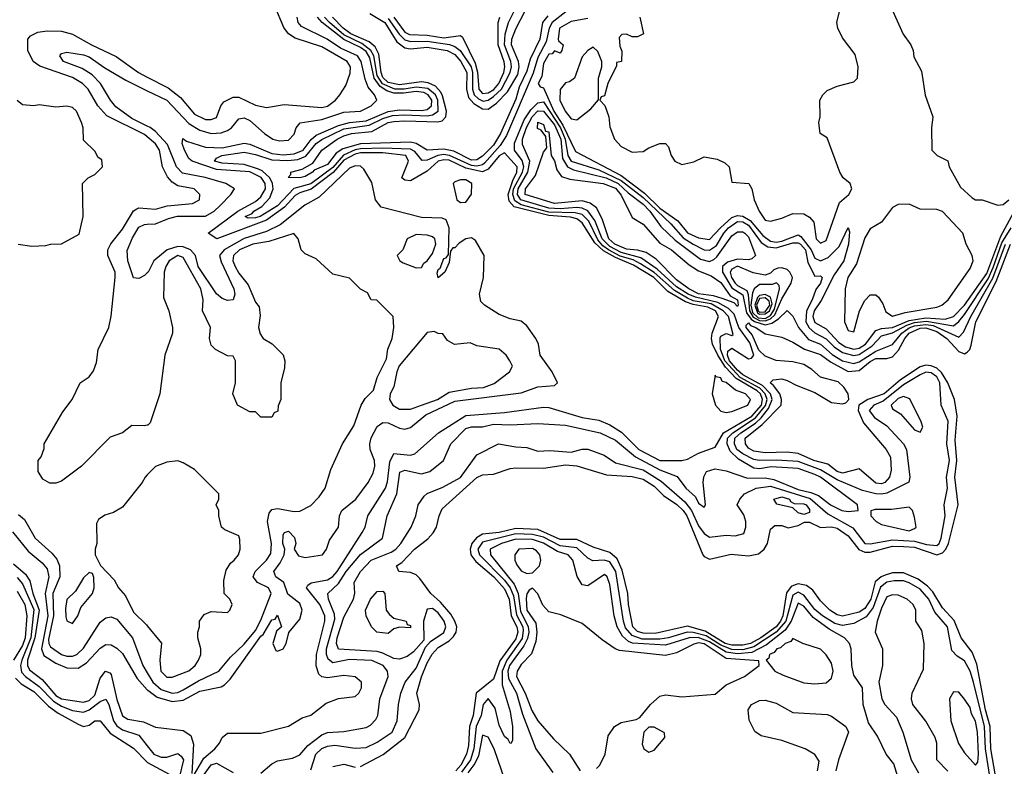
# Model space of a CAD drawing. Header units: inches. Extents: x 2380249 to 2585472, y 382747 to 546448.
# Tile 546 of 626: x 2539539 to 2543094, y 476847 to 479541. Entities that reach past the tile are written whole.
import ezdxf

# ---------------------------------------------------------------- set-up
doc = ezdxf.new("R2010")
doc.units = ezdxf.units.IN
doc.header["$MEASUREMENT"] = 0
doc.layers.add('C5437', color=7, linetype='Continuous')
doc.layers.add('C5447', color=7, linetype='Continuous')

msp = doc.modelspace()

# ---------------------------------------------------------------- linework, layer by layer
at = {"layer": 'C5437', "color": 4}
for points, elevation in [([(2540000, 479118.2), (2539990, 479126.6), (2539853.7, 479193.7), (2539821.3, 479230), (2539786, 479290), (2539765.6, 479310), (2539730, 479332.1), (2539612.5, 479372.5), (2539588, 479390), (2539568.7, 479430), (2539568.7, 479470), (2539578, 479482), (2539604.4, 479495.6), (2539639.1, 479500.9), (2539690, 479499.3), (2539730, 479488.2), (2539798, 479450), (2539887.7, 479407.7), (2539967.7, 479350), (2540000, 479333.6)], 28), ([(2540000, 479156.9), (2539944.6, 479184.6), (2539886.4, 479226.4), (2539867.1, 479250), (2539830.9, 479310.9), (2539801.5, 479341.5), (2539765, 479365), (2539697, 479390), (2539684.2, 479410), (2539690, 479419.1), (2539710, 479423.1), (2539770, 479414), (2539790, 479406.7), (2539846.3, 479366.3), (2539922.1, 479322.1), (2540000, 479284.3)], 24), ([(2539534, 478730), (2539582.8, 478722.8), (2539634, 478726), (2539651.1, 478731.1), (2539690, 478732), (2539753.6, 478766.4), (2539768, 478830), (2539766, 478950), (2539786, 478970), (2539810, 478982), (2539838, 479010), (2539835.3, 479035.3), (2539823.1, 479043.1), (2539810, 479066), (2539770, 479106), (2539768, 479150), (2539762, 479170), (2539744, 479210), (2539730, 479224), (2539710, 479229), (2539670, 479225.2), (2539610, 479233.2), (2539590, 479229.3), (2539550, 479233.2), (2539530, 479249)], 32), ([(2540000, 478077.6), (2539990, 478075.3), (2539943.6, 478076.4), (2539910.7, 478049.3), (2539866.4, 478033.6), (2539762, 477930), (2539690, 477875.3), (2539670, 477868), (2539648.4, 477868.4), (2539623.1, 477883.1), (2539606, 477910), (2539606, 477950), (2539616.4, 477963.6), (2539627.3, 477992.7), (2539628, 478010), (2539694.6, 478125.4), (2539728.7, 478170), (2539758, 478230), (2539790, 478251.3), (2539806.3, 478273.7), (2539816.2, 478303.8), (2539822.9, 478350), (2539860.7, 478430), (2539869.6, 478470.4), (2539883.5, 478610), (2539883.5, 478630), (2539857.4, 478690), (2539858, 478710), (2539868.4, 478731.6), (2539910, 478784.9), (2539949.7, 478850.3), (2539961.7, 478858.3), (2539970, 478861.6), (2540000, 478859.3)], 28), ([(2540000, 478627), (2539990, 478617), (2539970, 478606.6), (2539950, 478609.2), (2539929.7, 478670), (2539927.7, 478707.7), (2539946.8, 478753.2), (2539970, 478791.8), (2539990, 478801.5), (2540000, 478802.2)], 24), ([(2540000, 477898), (2539992, 477890), (2539982, 477870), (2539910, 477782), (2539878, 477762), (2539847.1, 477752.9), (2539823.5, 477736.5), (2539816.9, 477723.1), (2539818, 477650), (2539812, 477630), (2539812, 477610), (2539831.1, 477571.1), (2539879.8, 477519.8), (2539896, 477490), (2539921.3, 477461.3), (2539950, 477402.8), (2539997.1, 477357.1), (2540000, 477353.6)], 32), ([(2539535.2, 477755.2), (2539556.7, 477736.7), (2539595.5, 477670), (2539655.9, 477615.9), (2539673.8, 477593.8), (2539682.8, 477570), (2539683.9, 477530), (2539659, 477470), (2539661.9, 477390), (2539643.9, 477303.9), (2539644, 477290), (2539650, 477278), (2539690, 477250.3), (2539710, 477244.4), (2539730, 477244), (2539746, 477250), (2539770, 477272.4), (2539830, 477366), (2539850, 477382.4), (2539870, 477386), (2539890, 477377.1), (2539947, 477310), (2539984.4, 477210), (2540000, 477183.8)], 28), ([(2539513.1, 477693.1), (2539570, 477623.1), (2539620.7, 477580.7), (2539639, 477559), (2539644.1, 477530), (2539631.4, 477470), (2539641.4, 477390), (2539617.6, 477270), (2539626.9, 477246.9), (2539670, 477219.2), (2539710, 477201.6), (2539750, 477200.2), (2539780.7, 477219.3), (2539830, 477272.4), (2539850, 477285.5), (2539870, 477284.9), (2539890, 477273), (2539910, 477253), (2539963.8, 477163.8), (2540000, 477122.9)], 24), ([(2539517.4, 477577.4), (2539560.1, 477540.1), (2539576.3, 477516.3), (2539587.3, 477470), (2539609.6, 477410), (2539594.5, 477310), (2539568, 477230), (2539567.5, 477210), (2539575, 477195), (2539620, 477160), (2539670, 477102), (2539690, 477090.2), (2539770, 477078.2), (2539790, 477083.8), (2539810, 477102.7), (2539830, 477164.4), (2539848.6, 477190), (2539864.2, 477184.2), (2539870, 477177.3), (2539890, 477087.3), (2539910, 477028.7), (2539930, 477017), (2539986.8, 477006.8), (2540000, 477001.1)], 16), ([(2539530, 477527.2), (2539550, 477504.6), (2539590, 477412.2), (2539579.5, 477310), (2539546.5, 477230), (2539542.2, 477210), (2539546.4, 477186.4), (2539560.7, 477170), (2539610, 477135), (2539661.3, 477081.3), (2539690, 477063.2), (2539730, 477047.7), (2539770, 477042), (2539790, 477050.2), (2539830, 477080.2), (2539850, 477088.5), (2539860.7, 477070), (2539878, 477010), (2539890, 476992.7), (2539910, 476978.2), (2539970, 476958.9), (2540000, 476920.4)], 12), ([(2539530, 477478.7), (2539557.4, 477430), (2539565.6, 477390), (2539559.5, 477310), (2539550, 477282.3), (2539517.2, 477230)], 8), ([(2539524.6, 477164.6), (2539544.3, 477144.3), (2539590, 477116.2), (2539643.7, 477063.7), (2539678.1, 477038.1), (2539750, 476998), (2539770, 476990.4), (2539790, 476994.9), (2539810, 477010.4), (2539830, 477010.6), (2539865.9, 476965.9), (2539950, 476912.2), (2540000, 476861.1)], 8)]:
    msp.add_lwpolyline(points, dxfattribs=dict(at, elevation=elevation))
at = {"layer": 'C5437', "color": 4, "elevation": 32}
msp.add_lwpolyline([(2539790, 477546), (2539770, 477526), (2539741, 477479), (2539710, 477448), (2539704.1, 477415.9), (2539706.4, 477386.4), (2539710, 477372), (2539730, 477362), (2539749, 477390), (2539760.2, 477419.8), (2539802, 477470), (2539808, 477490), (2539807.3, 477527.3), (2539802, 477542)], close=True, dxfattribs=at)
at = {"layer": 'C5447', "color": 4}
for points, elevation in [([(2540000, 479333.6), (2540075.3, 479295.2), (2540119.3, 479259.3), (2540170, 479199.3), (2540210, 479180.4), (2540230, 479180.5), (2540250, 479188), (2540266, 479230), (2540275.9, 479244.1), (2540310, 479261.6), (2540330, 479261.6), (2540390, 479232.7), (2540430, 479223.8), (2540494.6, 479234.6), (2540630, 479223.7), (2540650, 479228.8), (2540679, 479250), (2540695.3, 479270), (2540716.5, 479303.5), (2540731.8, 479348.2), (2540734, 479370), (2540720.9, 479390), (2540630, 479442.3), (2540533.6, 479473.6), (2540509.7, 479489.7), (2540492.6, 479512.6), (2540460.9, 479590)], 28), ([(2540870, 479545.5), (2540908.6, 479488.6), (2540930, 479468.1), (2540950, 479461.9), (2541010, 479463.6), (2541090.6, 479450.6), (2541110, 479444.1), (2541129.3, 479430), (2541169, 479370), (2541174.3, 479350), (2541173.7, 479290), (2541180.4, 479270), (2541195.4, 479255.4), (2541212.8, 479247.2), (2541230, 479250.1), (2541250, 479263.2), (2541278.7, 479290), (2541309.9, 479350), (2541314.6, 479370), (2541312.3, 479390), (2541289.9, 479450), (2541291.6, 479488.4), (2541303.7, 479530), (2541343.5, 479610)], 12), ([(2540000, 479284.3), (2540070, 479250.2), (2540150, 479165.8), (2540190, 479141.4), (2540230, 479130.2), (2540267.2, 479132.8), (2540290, 479140.8), (2540304.2, 479150), (2540330, 479183), (2540350, 479186.7), (2540370, 479177), (2540422.6, 479130), (2540453, 479110), (2540476.6, 479103.4), (2540510, 479106.2), (2540530, 479128), (2540536.9, 479150), (2540552.1, 479167.9), (2540630, 479180.9), (2540710, 479207.1), (2540770, 479211), (2540808.4, 479230), (2540828.2, 479250), (2540819.8, 479270), (2540797.5, 479297.5), (2540786.3, 479326.3), (2540772.5, 479390), (2540758.2, 479410), (2540697.4, 479437.4), (2540649.7, 479470), (2540556.5, 479516.5), (2540545.1, 479530), (2540540.9, 479550)], 24), ([(2540170, 476818.4), (2540203.7, 476876.3), (2540243.5, 476910), (2540260.5, 476930), (2540270, 476950.5), (2540290, 476965.5), (2540410, 476966), (2540509.1, 476990.9), (2540558.6, 477021.4), (2540590, 477031.3), (2540645.6, 477074.4), (2540690, 477091), (2540750, 477098.8), (2540764, 477110), (2540772.7, 477130), (2540773.2, 477150), (2540750, 477169), (2540710, 477174.5), (2540650, 477165.2), (2540630, 477169), (2540619.3, 477179.3), (2540609.6, 477209.6), (2540610.8, 477250), (2540641.1, 477370), (2540640.4, 477390), (2540622.2, 477430), (2540574.7, 477490), (2540579.6, 477500.4), (2540591.1, 477508.9), (2540650, 477518.9), (2540670, 477531.3), (2540685.5, 477550), (2540775.1, 477690), (2540786, 477710), (2540796.3, 477750), (2540860.3, 477850), (2540867.2, 477872.8), (2540875.2, 477944.8), (2540890, 477974.9), (2540950, 477968.8), (2540965.6, 477974.4), (2541051.5, 478050), (2541150, 478112.6), (2541290, 478122.6), (2541430, 478142.7), (2541450, 478140.8), (2541570, 478104.7), (2541630, 478095), (2541670, 478079.2), (2541712, 478052), (2541774.9, 477990), (2541849.7, 477950.3), (2541930, 477950.2), (2541950, 477954.6), (2541990, 477977), (2542050, 477997.6), (2542080.3, 478050), (2542182.1, 478110), (2542216.6, 478150), (2542220.9, 478170), (2542213.7, 478190), (2542201.1, 478201.1), (2542125.9, 478245.9), (2542087, 478287), (2542059.3, 478330), (2542040.2, 478370), (2542036.9, 478390), (2542039.6, 478410), (2542061.5, 478470), (2542051.2, 478490), (2542023.7, 478503.7), (2541970, 478513), (2541942.7, 478522.7), (2541879.6, 478559.6), (2541829, 478610), (2541755.2, 478655.2), (2541690, 478681.9), (2541646.4, 478706.4), (2541615.1, 478735.1), (2541570, 478807.6), (2541550, 478822), (2541527.9, 478827.9), (2541450, 478833.6), (2541324.8, 478864.8), (2541306, 478886), (2541302.3, 478910), (2541319.1, 478960.9), (2541334.5, 478990), (2541334.7, 479010), (2541290, 479059.7), (2541270, 479048.9), (2541230, 479001.4), (2541210, 478992.2), (2541150, 479004.4), (2541090, 479034.2), (2541070, 479035.4), (2541050, 479029.9), (2541010, 478994.4), (2540950, 478959.6), (2540930, 478962), (2540919.3, 478970), (2540943.1, 479030), (2540933.3, 479050), (2540850, 479059.7), (2540770, 479059.9), (2540750, 479055.7), (2540710, 479033.5), (2540671, 478989), (2540591.3, 478928.7), (2540550, 478916.2), (2540533.4, 478906.6), (2540495.6, 478864.4), (2540430, 478816.6), (2540250.7, 478750), (2540219.3, 478770), (2540326.4, 478850), (2540390, 478885.1), (2540410, 478901), (2540427.1, 478930), (2540426, 478950), (2540410.7, 478970.7), (2540370, 478991.4), (2540250, 479000.1), (2540161.7, 479030), (2540150, 479039.8), (2540134.6, 479070), (2540126.2, 479093.8), (2540128.4, 479111.5), (2540141.8, 479101.8), (2540210, 479080.9), (2540270, 479078.6), (2540350, 479094.8), (2540370, 479091.7), (2540450, 479058.2), (2540490, 479053.1), (2540530, 479056.1), (2540563.1, 479070), (2540591.7, 479108.3), (2540610, 479123.5), (2540690, 479159.4), (2540730, 479169.6), (2540790, 479175.4), (2540870, 479209.2), (2540910, 479215.1), (2540990, 479213.3), (2541010, 479217.1), (2541026, 479230), (2541026.9, 479250), (2541014.3, 479270), (2540997.7, 479277.7), (2540970, 479281.2), (2540924.9, 479275.1), (2540890, 479276), (2540864.2, 479284.2), (2540840, 479300), (2540819.2, 479330), (2540803.4, 479403.4), (2540790, 479425.9), (2540770, 479440.1), (2540709.2, 479469.1), (2540631.2, 479530), (2540613.9, 479550)], 16), ([(2541511.1, 479568.9), (2541462, 479530), (2541450.2, 479510), (2541439.6, 479460.3), (2541410, 479404), (2541392.4, 479347.6), (2541297.1, 479122.9), (2541273.8, 479086.2), (2541217.6, 479022.4), (2541210, 479016.3), (2541190, 479011.9), (2541170, 479014.3), (2541091, 479051), (2541070, 479053.6), (2541049.2, 479050.8), (2541010, 479033.6), (2540992.5, 479032.5), (2540965.4, 479065.4), (2540950, 479073.9), (2540850, 479077.5), (2540770, 479074.8), (2540750, 479070.4), (2540708.7, 479051.3), (2540670, 479007), (2540590, 478948.8), (2540529.1, 478930.9), (2540470, 478868.5), (2540407.3, 478830), (2540390, 478825.7), (2540364.2, 478824.2), (2540353.2, 478830), (2540378.7, 478841.3), (2540384.2, 478850), (2540414, 478866), (2540441.9, 478898.1), (2540454, 478930), (2540452.4, 478950), (2540442.3, 478970), (2540415.2, 478995.2), (2540401.5, 479001.5), (2540350, 479017.5), (2540270, 479023.1), (2540242, 479030), (2540250, 479040.7), (2540268.7, 479050), (2540350, 479062.2), (2540390, 479054.6), (2540450, 479034.5), (2540507.7, 479032.3), (2540543.8, 479036.2), (2540572.2, 479047.8), (2540610, 479093.5), (2540630, 479108.6), (2540710, 479146.8), (2540800.3, 479159.7), (2540850, 479183.8), (2540885.5, 479194.5), (2540930, 479197.5), (2541010, 479193.3), (2541030, 479196.8), (2541049.9, 479210.1), (2541048.4, 479250), (2541040.2, 479270), (2541012.7, 479292.7), (2540970, 479297.5), (2540926.8, 479290), (2540893.2, 479290), (2540848.8, 479308.9), (2540830, 479339.3), (2540818, 479410), (2540806.8, 479430), (2540774.1, 479454.1), (2540710, 479485.7), (2540657.6, 479530), (2540640.2, 479550)], 12), ([(2541445.8, 479554.2), (2541426.9, 479530), (2541417.3, 479470), (2541382.2, 479397.8), (2541370, 479354.5), (2541342.3, 479297.7), (2541330, 479254), (2541274.8, 479130), (2541250, 479088.2), (2541210, 479047.9), (2541190, 479035.1), (2541170, 479033.3), (2541106.1, 479066.1), (2541070, 479073.3), (2541010, 479069.8), (2540970, 479093.5), (2540950, 479098.4), (2540770, 479092.8), (2540705.5, 479074.5), (2540681.4, 479058.6), (2540650, 479018), (2540601.8, 478998.2), (2540596.4, 478990), (2540570, 478975.1), (2540550, 478969.8), (2540509, 478971), (2540518, 478982), (2540518, 478990), (2540559.3, 479000.7), (2540597.2, 479022.7), (2540630, 479070.2), (2540685.4, 479110), (2540710, 479121.1), (2540737.2, 479130), (2540810, 479137.6), (2540870, 479169.2), (2540890, 479173.6), (2540930, 479176.2), (2541048.5, 479171.5), (2541064.2, 479175.8), (2541077.8, 479190), (2541080.6, 479210), (2541065.7, 479265.7), (2541059.6, 479279.6), (2541040.8, 479300.8), (2541013.3, 479313.3), (2540990, 479316.7), (2540910, 479305.2), (2540870, 479313.6), (2540850, 479332.4), (2540843.9, 479350), (2540836.1, 479416.1), (2540822.8, 479442.8), (2540800.8, 479460.8), (2540735.1, 479490), (2540707.5, 479510), (2540669.1, 479550)], 8), ([(2540803.3, 479563.3), (2540857.1, 479530), (2540901, 479461), (2540930, 479438.9), (2540950, 479435.9), (2541010, 479442), (2541082, 479430), (2541110, 479415.5), (2541132.3, 479390), (2541153.9, 479350), (2541151.8, 479290), (2541159.7, 479259.7), (2541178.5, 479238.5), (2541210, 479218.5), (2541230, 479217.2), (2541260.6, 479239.4), (2541300, 479280), (2541337.6, 479342.4), (2541342.5, 479370), (2541339.4, 479390), (2541315, 479450), (2541316.2, 479470), (2541330, 479508.2), (2541365, 479575.1)], 8), ([(2540889.5, 479550), (2540930, 479495), (2540946.6, 479486.6), (2541010, 479485.1), (2541070, 479475.5), (2541130, 479484), (2541137.6, 479477.6), (2541184.1, 479384.1), (2541191.5, 479351.5), (2541196.3, 479290), (2541210, 479274.5), (2541230, 479277), (2541250.9, 479289.1), (2541269.1, 479310), (2541287.4, 479350), (2541291.1, 479370), (2541288, 479388), (2541266.9, 479450), (2541266, 479530), (2541272.1, 479550)], 16), ([(2541590, 479545.4), (2541530, 479533.6), (2541487.8, 479510), (2541483, 479470), (2541483.8, 479463.8), (2541501, 479450), (2541496.4, 479430), (2541490, 479419.3), (2541470, 479428), (2541462, 479418), (2541450, 479416.2), (2541430, 479382.7), (2541424.7, 479335.3), (2541411, 479310), (2541418, 479298), (2541430, 479294.8), (2541467.8, 479210), (2541500.4, 479160.4), (2541545.4, 479065.4), (2541710, 478978.6), (2541794.7, 478914.7), (2541850, 478860.9), (2541915.3, 478815.3), (2541950, 478771.3), (2541990, 478753.4), (2542030, 478747.1), (2542068.8, 478790), (2542110, 478826.8), (2542130, 478834.1), (2542150, 478831.7), (2542176, 478816), (2542221.6, 478761.6), (2542250, 478740.9), (2542270, 478738), (2542290, 478741.6), (2542350, 478763.8), (2542358.8, 478758.8), (2542396.6, 478710), (2542410, 478680.3), (2542430, 478670.2), (2542457.3, 478682.7), (2542498, 478722), (2542530.3, 478790.3), (2542534.7, 478774.7), (2542531.6, 478730), (2542514.1, 478670), (2542480, 478620), (2542432.4, 478527.6), (2542406.8, 478490), (2542402.3, 478470), (2542410, 478448.1), (2542450, 478425.2), (2542495.7, 478375.7), (2542520.2, 478360.2), (2542550, 478352.1), (2542570, 478355.7), (2542592.9, 478370), (2542630, 478418.6), (2542650, 478426.7), (2542690, 478429.6), (2542750, 478455.6), (2542810, 478465.3), (2542879.8, 478460.2), (2542910, 478469.4), (2542950, 478511), (2543030, 478624.4), (2543081.1, 478758.9), (2543158.3, 478901.7)], 16), ([(2541778, 479550), (2541790.8, 479489.2), (2541770, 479479), (2541750, 479479), (2541730, 479488), (2541712.7, 479487.3), (2541703.6, 479476.4), (2541705.4, 479445.4), (2541712.7, 479427.3), (2541712, 479390), (2541694, 479386), (2541694, 479374), (2541662, 479310), (2541650, 479266), (2541638, 479262), (2541634, 479250), (2541651.1, 479231.1), (2541666, 479190), (2541670, 479154), (2541686.8, 479110), (2541710, 479082.8), (2541750, 479062), (2541790, 479064.7), (2541810, 479078), (2541850, 479094), (2541870, 479094), (2541882, 479082), (2541891.1, 479051.1), (2541904.7, 479030), (2541930, 479018), (2541972.5, 479027.5), (2542010, 479046), (2542057.3, 479037.3), (2542084.5, 479024.5), (2542101, 479010), (2542110, 478954), (2542172, 478950), (2542182, 478930), (2542190.8, 478890), (2542208.8, 478850), (2542230, 478817.1), (2542250, 478813.4), (2542290, 478824), (2542330, 478841.7), (2542370, 478839.7), (2542390, 478828.4), (2542405.7, 478810), (2542414.9, 478750), (2542430, 478734), (2542450, 478743.6), (2542498.6, 478881.4), (2542532.2, 478910), (2542543.5, 478930), (2542536.9, 478950), (2542512.3, 478970), (2542499.5, 478990), (2542454, 479114), (2542429, 479130), (2542424, 479170), (2542428.7, 479190), (2542428, 479250), (2542438, 479270), (2542454.6, 479285.4), (2542490, 479301), (2542550, 479316), (2542564, 479330), (2542566.6, 479370), (2542555.3, 479415.3), (2542510, 479475.3), (2542493.2, 479510), (2542488.7, 479530), (2542499, 479570)], 24), ([(2542690, 479574), (2542728.1, 479488.1), (2542756, 479450), (2542764.7, 479430), (2542767.1, 479407.1), (2542794.4, 479354.4), (2542807.9, 479267.9), (2542836, 479190), (2542831, 479150), (2542832, 479070), (2542851.1, 479051.1), (2542890, 479031.3), (2542894.8, 479010), (2542936, 478936), (2542978, 478898), (2542990, 478891), (2543014, 478890), (2543070, 478871), (2543090, 478874), (2543110, 478890.5)], 24), ([(2540410, 476822), (2540450, 476855.5), (2540470, 476866), (2540524.4, 476875.6), (2540550, 476888), (2540578.9, 476921.1), (2540630, 476960.2), (2540650, 476968), (2540710, 476971.7), (2540790, 476986), (2540805.4, 476994.6), (2540825.1, 477014.9), (2540831.6, 477030), (2540839.7, 477090), (2540869.7, 477170), (2540866.6, 477190), (2540851.5, 477210), (2540810, 477228.8), (2540730, 477232.3), (2540670, 477220.3), (2540652.5, 477232.5), (2540646.6, 477250), (2540647.1, 477270), (2540677.3, 477377.3), (2540675.8, 477395.8), (2540654, 477450), (2540651.6, 477470), (2540690, 477506), (2540718, 477550), (2540770, 477610.3), (2540849.5, 477670), (2540865.6, 477750), (2540901.1, 477830), (2540911.7, 477908.3), (2540930, 477914.9), (2540990, 477902), (2541019.3, 477910), (2541069.2, 477950), (2541095.1, 478010), (2541150, 478065.5), (2541170, 478071.8), (2541210, 478071.8), (2541250, 478080.8), (2541310, 478078.9), (2541410, 478083.7), (2541510, 478077.4), (2541634.8, 478050), (2541690, 478023.1), (2541762.6, 477962.6), (2541850, 477916.3), (2541912.6, 477892.6), (2541944.4, 477850), (2541978.3, 477818.3), (2541990, 477796), (2542010, 477781), (2542014.5, 477790), (2542007, 477870), (2542009.5, 477890.5), (2542019, 477910), (2542050, 477919.3), (2542090, 477912.7), (2542166, 477886), (2542230, 477887.1), (2542261.9, 477881.9), (2542350, 477844.8), (2542395, 477835), (2542423.4, 477823.4), (2542466.4, 477790), (2542507.7, 477770), (2542530, 477766), (2542566, 477770), (2542564, 477790), (2542429.7, 477890), (2542410, 477899.5), (2542350, 477920.9), (2542252.5, 477927.5), (2542210, 477919.8), (2542190, 477922), (2542134.7, 477954.7), (2542103.6, 477983.6), (2542093.7, 478010), (2542094.9, 478030), (2542114, 478050), (2542196, 478104), (2542231.6, 478148.4), (2542237.4, 478170), (2542230.9, 478190), (2542210.7, 478210.7), (2542139.7, 478250), (2542084.8, 478310), (2542068.6, 478351.4), (2542067.6, 478392.4), (2542070, 478399.1), (2542090, 478408), (2542110, 478400.7), (2542115.3, 478404.7), (2542097.5, 478470), (2542079.1, 478490), (2542035, 478515), (2541970, 478526.5), (2541950, 478535.7), (2541903.3, 478563.3), (2541830, 478628.5), (2541779.9, 478659.9), (2541753.8, 478673.8), (2541707.4, 478687.4), (2541664.9, 478710), (2541644.7, 478724.7), (2541626.3, 478746.3), (2541593.9, 478813.9), (2541570, 478838.1), (2541544.1, 478844.1), (2541450, 478845.9), (2541350, 478872.8), (2541327, 478887), (2541319.2, 478910), (2541322.3, 478930), (2541354.6, 478990), (2541359.1, 479010), (2541353, 479033), (2541325.4, 479070), (2541325.2, 479094.8), (2541360.3, 479179.7), (2541384.3, 479215.7), (2541410, 479241), (2541430, 479244.5), (2541492.1, 479150), (2541508.1, 479110), (2541518.3, 479050), (2541530, 479030.2), (2541630, 478998.5), (2541710, 478960.1), (2541790, 478898.7), (2541890, 478803.8), (2541933.9, 478753.9), (2541970, 478730.1), (2542010, 478710.2), (2542030, 478708.4), (2542054.6, 478725.4), (2542081.2, 478770), (2542098.6, 478790), (2542130, 478811.8), (2542150, 478811.1), (2542170, 478799.5), (2542216.4, 478736.4), (2542240.5, 478720.5), (2542270, 478717.3), (2542330, 478735.9), (2542350, 478735), (2542357.5, 478730), (2542375.9, 478710), (2542384.9, 478664.9), (2542410, 478615.5), (2542430, 478616.3), (2542436.3, 478610), (2542430, 478589.4), (2542412.7, 478567.3), (2542400.2, 478530), (2542379.4, 478490), (2542377.7, 478450), (2542389.1, 478429.1), (2542410, 478410.2), (2542450, 478389.3), (2542479.8, 478359.8), (2542510, 478339.8), (2542550, 478329.4), (2542570, 478332.5), (2542616.8, 478363.2), (2542650, 478399.7), (2542690, 478410.1), (2542741.5, 478438.5), (2542770, 478448.5), (2542813.1, 478453.1), (2542910, 478436.5), (2542928.9, 478451.1), (2542950, 478476.5), (2543034.8, 478605.2), (2543054, 478646), (2543085.1, 478734.9), (2543118, 478790)], 12), ([(2540590, 476833.4), (2540608.4, 476890), (2540630, 476910.3), (2540650, 476919.5), (2540677.1, 476922.9), (2540750, 476912.2), (2540790, 476914.9), (2540830, 476933.1), (2540884.2, 476970), (2540902.4, 477010), (2540907.3, 477070), (2540915.6, 477110), (2540931.2, 477150), (2540970, 477201.1), (2541004.2, 477275.8), (2541022.7, 477297.3), (2541070.5, 477329.5), (2541078.2, 477350), (2541071.8, 477370), (2541050, 477399.8), (2541030, 477416.4), (2541010, 477414), (2540997.1, 477370), (2540998.5, 477301.5), (2540960.8, 477259.2), (2540937.5, 477242.5), (2540910, 477233.5), (2540890, 477235.1), (2540850, 477255.3), (2540830, 477260.3), (2540690, 477269.7), (2540682.4, 477290), (2540685, 477310), (2540710, 477384.9), (2540744, 477450), (2540749.1, 477470.9), (2540747, 477510), (2540769.7, 477550), (2540807.8, 477590), (2540880.4, 477619.6), (2540897.6, 477630), (2540915.1, 477650), (2540952.7, 477710), (2540969.2, 477750), (2540977.2, 477790), (2540999.1, 477820.9), (2541009.7, 477830.3), (2541066.7, 477853.3), (2541130, 477888.9), (2541189.7, 477970.3), (2541268, 478010), (2541330, 477998.8), (2541370, 477997.3), (2541410, 477983.8), (2541453.4, 477986.6), (2541530, 477979.6), (2541570, 477990.3), (2541590.3, 477990.3), (2541649, 477969), (2541690, 477941.6), (2541790, 477916.8), (2541855.5, 477875.5), (2541940.6, 477800.6), (2541963.9, 477770), (2541990, 477714.6), (2542010, 477687), (2542030, 477673.4), (2542090, 477680.3), (2542121.6, 477678.4), (2542153.4, 477686.6), (2542160.9, 477710), (2542160.9, 477730), (2542153.4, 477753.4), (2542128.7, 477790), (2542139, 477810), (2542156, 477830), (2542198, 477850), (2542250, 477857.6), (2542392.3, 477812.3), (2542457, 477757), (2542547.4, 477707.4), (2542590, 477650.4), (2542610, 477649.4), (2542690, 477663.8), (2542770, 477659.3), (2542813, 477647), (2542850, 477642.8), (2542858, 477650), (2542865.3, 477670), (2542880.4, 477750), (2542876.9, 477790), (2542888.3, 477850), (2542885.3, 477890), (2542896.1, 477950), (2542886.4, 478010), (2542891.4, 478091.4), (2542866, 478150), (2542861.1, 478230), (2542850, 478252.3), (2542830, 478265.8), (2542810, 478268.2), (2542790, 478259.5), (2542730, 478222.7), (2542655.9, 478164.1), (2542623.1, 478150), (2542605.2, 478130), (2542624.6, 478104.6), (2542670, 478075.3), (2542730.2, 478010.2), (2542740.3, 477990), (2542753, 477890), (2542748.4, 477871.6), (2542670, 477832.4), (2542650, 477828.1), (2542630, 477829.8), (2542582.3, 477842.3), (2542490, 477880.2), (2542430, 477916.7), (2542350, 477945.8), (2542271.6, 477951.6), (2542210, 477950.5), (2542190, 477953.9), (2542150, 477974.5), (2542128.5, 477990), (2542119.9, 478010), (2542120.9, 478030), (2542142.4, 478050), (2542195.9, 478084.1), (2542215.9, 478104.1), (2542242.6, 478137.4), (2542256.1, 478170), (2542249.9, 478190), (2542221, 478221), (2542150, 478259.1), (2542130, 478275.9), (2542102.1, 478310), (2542093.8, 478330), (2542095.8, 478344.2), (2542110, 478355.8), (2542170, 478317.2), (2542180.7, 478319.3), (2542189.7, 478330), (2542174.9, 478374.9), (2542135.4, 478430), (2542118.4, 478478.4), (2542097.9, 478497.9), (2542059.8, 478519.8), (2541978.8, 478538.8), (2541952.2, 478550), (2541910, 478577.2), (2541840.5, 478640.5), (2541781, 478681), (2541710, 478700.5), (2541670, 478722.1), (2541641.7, 478750), (2541615.8, 478815.8), (2541590, 478851.2), (2541570, 478860.7), (2541550, 478862.5), (2541490, 478857.6), (2541450, 478859.9), (2541348.6, 478890), (2541336.1, 478910), (2541339, 478930), (2541374, 478990), (2541381.1, 479030), (2541354.2, 479090), (2541354.8, 479110), (2541368.8, 479151.2), (2541388.8, 479190), (2541410, 479211.5), (2541430, 479210.2), (2541470, 479160.9), (2541492.4, 479110), (2541499.2, 479039.2), (2541516.5, 479010), (2541538.6, 478998.6), (2541656, 478970), (2541699.2, 478950), (2541735.3, 478915.3), (2541790, 478875.5), (2541814.6, 478850), (2541854.2, 478794.2), (2541905.3, 478745.3), (2541996.7, 478676.7), (2542030, 478668), (2542044.7, 478675.3), (2542055.7, 478684.3), (2542110, 478761.1), (2542130, 478774.9), (2542150, 478775.3), (2542157.1, 478770), (2542170, 478757.1), (2542195.5, 478690), (2542182, 478678), (2542170, 478674.3), (2542130, 478677), (2542094.2, 478665.8), (2542076.1, 478650), (2542076.8, 478630), (2542110, 478572.5), (2542150, 478547.2), (2542163.2, 478483.2), (2542179.9, 478459.9), (2542191.8, 478451.8), (2542230, 478439.3), (2542254.1, 478445.9), (2542278.6, 478461.4), (2542310, 478491.3), (2542330, 478471), (2542350.2, 478430), (2542386.4, 478386.4), (2542430, 478369.3), (2542472.1, 478332.1), (2542510, 478310.2), (2542550, 478300.2), (2542570, 478305.7), (2542630, 478345), (2542690, 478368.2), (2542724.1, 478410), (2542750, 478429.1), (2542770, 478436.4), (2542810, 478441.3), (2542837.3, 478437.3), (2542930, 478394.9), (2542946.6, 478413.4), (2542972.5, 478470), (2543051.7, 478608.3), (2543097.6, 478730)], 8), ([(2540000, 478802.2), (2540030, 478804.5), (2540076.2, 478823.8), (2540108.4, 478831.6), (2540210, 478832.1), (2540241, 478850), (2540263.1, 478870), (2540302, 478910), (2540315.1, 478930), (2540284, 478950), (2540209.4, 478970.6), (2540126.6, 478986.6), (2540104.8, 479010), (2540072.4, 479090), (2540030, 479136.8), (2540010, 479151.9), (2540000, 479156.9)], 24), ([(2540000, 478859.3), (2540030, 478857.1), (2540071.1, 478868.9), (2540162.9, 478877.1), (2540189, 478890), (2540189.2, 478910), (2540168.7, 478930), (2540110, 478941.6), (2540090, 478954), (2540073.3, 478973.3), (2540054.7, 479010), (2540044.2, 479070), (2540030, 479092.8), (2540000, 479118.2)], 28), ([(2540000, 477122.9), (2540001.4, 477121.4), (2540035.6, 477095.6), (2540090, 477079.8), (2540130, 477085.4), (2540190, 477117.6), (2540266.7, 477133.3), (2540279.2, 477140.8), (2540299.2, 477160.8), (2540410, 477316), (2540418.3, 477321.7), (2540450, 477374.8), (2540462, 477378), (2540470, 477392), (2540484.7, 477350), (2540465.8, 477334.2), (2540452.7, 477290), (2540464.4, 477264.4), (2540470, 477261.6), (2540490, 477270.6), (2540501.3, 477290), (2540511.1, 477328.9), (2540550, 477378), (2540558.8, 477410), (2540550, 477433.5), (2540507.8, 477467.8), (2540493, 477510), (2540463.7, 477530), (2540457, 477550), (2540479.8, 477580.2), (2540494, 477610), (2540497, 477630), (2540489.8, 477650), (2540490, 477682), (2540495.3, 477690), (2540510, 477694.9), (2540531.7, 477671.7), (2540536.4, 477650), (2540530.5, 477630), (2540546.1, 477606.1), (2540570, 477600.3), (2540632, 477610), (2540646.6, 477630), (2540657.6, 477662.4), (2540689.6, 477710), (2540693.7, 477750), (2540702.4, 477770), (2540752.5, 477810), (2540796.8, 477870), (2540815.5, 477904.5), (2540821, 477930), (2540819.9, 477950), (2540805, 477990), (2540803.1, 478010), (2540808.3, 478031.7), (2540830, 478072.2), (2540850, 478087.2), (2540870, 478086.3), (2540910, 478066.9), (2540930, 478063.2), (2540950, 478069.1), (2541005.2, 478114.8), (2541110, 478164.6), (2541350, 478194.2), (2541410, 478215.6), (2541470, 478220.7), (2541481.2, 478230), (2541462, 478270), (2541418, 478330), (2541411.8, 478370), (2541402.9, 478390), (2541370, 478436), (2541350, 478452.3), (2541310, 478460.7), (2541270, 478477), (2541217.2, 478510), (2541204.2, 478524.2), (2541199.5, 478550), (2541213.6, 478610), (2541216.2, 478690), (2541184.2, 478744.2), (2541170, 478753.6), (2541150, 478749.7), (2541125.8, 478734.2), (2541110, 478717.6), (2541103.1, 478716.9), (2541094.4, 478705.6), (2541090, 478664), (2541074.4, 478630), (2541050, 478608.7), (2541045.8, 478625.8), (2541050, 478638.8), (2541056.6, 478643.4), (2541070, 478679.1), (2541078.9, 478681.1), (2541086.8, 478693.2), (2541089.7, 478789.7), (2541078.3, 478818.3), (2541064.5, 478824.5), (2540990, 478826.9), (2540844.4, 478864.4), (2540823.5, 478890), (2540810, 478952.7), (2540781.3, 479001.3), (2540770, 479012.3), (2540750, 479013.3), (2540730, 479004.5), (2540619.8, 478900.2), (2540568.6, 478871.4), (2540479.2, 478800.8), (2540430, 478776.6), (2540350, 478750.9), (2540276.9, 478710), (2540260.3, 478690), (2540266.8, 478666.8), (2540312.9, 478570), (2540315.8, 478550), (2540310, 478529.4), (2540290, 478527.6), (2540270, 478534.7), (2540250, 478551.3), (2540184.1, 478650), (2540174, 478690), (2540155.6, 478710), (2540130, 478720.5), (2540110, 478722.6), (2540071.7, 478710), (2540023.8, 478670), (2540003, 478630), (2540000, 478627)], 24), ([(2540000, 477183.8), (2540020.2, 477150), (2540050, 477123.5), (2540090, 477110.2), (2540110, 477113.2), (2540130, 477122.6), (2540184.5, 477155.5), (2540257.6, 477190), (2540300, 477240), (2540350, 477287.7), (2540390, 477336.9), (2540410, 477374.4), (2540447.2, 477470), (2540438, 477490), (2540398, 477510), (2540382.4, 477530), (2540389.6, 477550), (2540429.7, 477590), (2540446.1, 477613.9), (2540448.5, 477650), (2540434.3, 477730), (2540439.6, 477760.4), (2540450, 477773.4), (2540470, 477777.1), (2540530, 477765.5), (2540550, 477767.7), (2540590, 477788), (2540620.7, 477819.3), (2540641.6, 477850), (2540662.3, 477917.7), (2540704.5, 478010), (2540745.3, 478074.7), (2540772, 478150), (2540786.5, 478173.5), (2540816.6, 478203.4), (2540829.6, 478250), (2540863.1, 478316.9), (2540868.4, 478351.5), (2540883.6, 478390), (2540889.4, 478429.4), (2540888, 478470), (2540828, 478528), (2540808, 478530), (2540794.6, 478554.6), (2540770, 478568), (2540730, 478608), (2540670, 478622), (2540610, 478678), (2540570, 478695.3), (2540555.3, 478710), (2540544, 478750), (2540528.9, 478768.9), (2540439.2, 478740.8), (2540381, 478730), (2540333.4, 478710), (2540310.6, 478690), (2540309.1, 478670), (2540317, 478650), (2540330, 478626), (2540363.8, 478583.8), (2540390, 478521), (2540404, 478504), (2540407.1, 478472.9), (2540401, 478430), (2540407.1, 478407.1), (2540418, 478390), (2540450.6, 478370.6), (2540490, 478331.3), (2540496, 478310), (2540495.3, 478284.7), (2540482, 478230), (2540482, 478170), (2540472.7, 478147.3), (2540471.6, 478128.4), (2540458, 478122), (2540450, 478106), (2540410, 478106), (2540390, 478126), (2540370, 478126), (2540326, 478150), (2540309, 478190), (2540318, 478230), (2540318, 478310), (2540310, 478326), (2540290, 478328), (2540246, 478350), (2540230, 478366), (2540224, 478390), (2540228.7, 478430), (2540199.3, 478490), (2540201.6, 478530), (2540193.3, 478570), (2540130, 478682.9), (2540110, 478689.6), (2540079.3, 478670), (2540066.3, 478650), (2540061.1, 478630), (2540058, 478538), (2540077.3, 478490), (2540090.8, 478430), (2540090.8, 478410), (2540062.8, 478330), (2540044.7, 478190), (2540010, 478086), (2540002, 478078), (2540000, 478077.6)], 28), ([(2540770, 476845.5), (2540851, 476889), (2540929.8, 476950.2), (2540981.3, 477050), (2540982.4, 477070), (2540973, 477110), (2540989.7, 477169.7), (2541010, 477220.3), (2541028.5, 477251.5), (2541050, 477275.5), (2541090, 477299.6), (2541105.6, 477314.4), (2541115.3, 477330), (2541116.8, 477350), (2541110.6, 477370.6), (2541095.2, 477395.2), (2541058.3, 477438.3), (2541023.1, 477470), (2540984, 477524), (2540970, 477536.9), (2540950, 477546.3), (2540908, 477550), (2540899, 477570), (2540918.3, 477581.7), (2540964.7, 477630), (2541012.9, 477667.1), (2541031.5, 477688.5), (2541044.4, 477710), (2541053, 477750), (2541064.7, 477775.3), (2541190, 477888.5), (2541210, 477898.4), (2541250, 477900.4), (2541310, 477921.1), (2541330, 477923.7), (2541430, 477922), (2541510, 477933.8), (2541550.3, 477930.2), (2541657.8, 477897.8), (2541750, 477891.9), (2541790, 477882.9), (2541830, 477857.5), (2541863.9, 477824), (2541911.5, 477791.5), (2541934.2, 477770), (2541947.7, 477750), (2542005.3, 477610), (2542010, 477603.1), (2542030, 477593.4), (2542108, 477612), (2542170, 477605.6), (2542206.7, 477613.3), (2542227.2, 477630), (2542238.3, 477650), (2542250, 477702), (2542264.7, 477715.3), (2542290, 477716), (2542312.9, 477707.1), (2542350, 477716), (2542372.5, 477727.5), (2542390, 477727.7), (2542430, 477708.8), (2542469.8, 477710.2), (2542490, 477706.2), (2542530, 477678.6), (2542568.4, 477628.4), (2542590, 477618.7), (2542610, 477618.7), (2542690, 477640.7), (2542730, 477640.1), (2542770, 477637.3), (2542850, 477610.1), (2542870, 477617.1), (2542882.9, 477630), (2542892, 477650), (2542926.9, 477790), (2542915.2, 477890), (2542922.4, 477950), (2542916.4, 478023.6), (2542923.7, 478110), (2542913.6, 478170), (2542889.2, 478230), (2542867.4, 478267.4), (2542850, 478283.4), (2542830, 478291.4), (2542810, 478294.1), (2542790, 478288.4), (2542718.7, 478241.3), (2542660.2, 478190), (2542601.3, 478170), (2542568, 478150), (2542566.5, 478130), (2542585.3, 478085.3), (2542667.3, 477990), (2542682.5, 477962.5), (2542685.2, 477914.8), (2542679.1, 477890), (2542662.8, 477870), (2542650, 477866), (2542630, 477868.6), (2542570, 477919.3), (2542510, 477904.5), (2542490, 477909.8), (2542456.6, 477936.6), (2542406, 477950), (2542350, 477975.3), (2542310, 477980.3), (2542230, 477977.1), (2542190, 477983.7), (2542170, 477994), (2542159.7, 478010), (2542158.5, 478030), (2542220, 478080), (2542288, 478150), (2542289.8, 478170), (2542283.9, 478190), (2542260.9, 478220.9), (2542248.2, 478230), (2542258.9, 478241.1), (2542290, 478244.9), (2542310, 478239.2), (2542341.8, 478221.8), (2542410, 478195.2), (2542470, 478159.7), (2542510, 478154.7), (2542521.7, 478158.3), (2542532.8, 478170), (2542529.8, 478190), (2542514.3, 478214.3), (2542493.7, 478233.7), (2542430, 478250.7), (2542398.7, 478278.7), (2542370, 478296.3), (2542330, 478306.4), (2542270, 478310.8), (2542230, 478326.8), (2542207.9, 478347.9), (2542183.9, 478403.9), (2542161.5, 478430), (2542162.2, 478437.8), (2542170, 478447), (2542177.2, 478437.2), (2542196.9, 478430), (2542230, 478407.4), (2542290, 478395.3), (2542330, 478377.4), (2542372.2, 478352.2), (2542430, 478332.1), (2542466, 478306), (2542530, 478271.6), (2542570, 478274.3), (2542610, 478307.3), (2542630, 478318), (2542670, 478318), (2542690, 478324.4), (2542712.1, 478347.9), (2542734, 478390), (2542749.9, 478410), (2542790, 478426.9), (2542810, 478428.5), (2542850, 478416), (2542886.5, 478390), (2542930, 478343.2), (2542950, 478334.3), (2542959.3, 478340.7), (2542968.9, 478351.1), (2542973.8, 478366.2), (2542990.7, 478450), (2543064.5, 478595.5), (2543115.6, 478730)], 4), ([(2540000, 477353.6), (2540051, 477291), (2540044.9, 477230), (2540048.4, 477190), (2540070, 477168.2), (2540090, 477167.7), (2540150, 477190.7), (2540172.7, 477210), (2540185.2, 477230), (2540193.2, 477250), (2540193.2, 477270), (2540182, 477310), (2540182, 477330), (2540189, 477350), (2540189, 477370), (2540205.6, 477394.4), (2540230, 477404.7), (2540290, 477402), (2540298, 477410), (2540306, 477430), (2540298, 477450), (2540278, 477470), (2540276.4, 477516.4), (2540285.2, 477554.8), (2540300.2, 477579.8), (2540314, 477590), (2540328.7, 477610), (2540335.3, 477630), (2540334.6, 477665.4), (2540330, 477678), (2540280.2, 477700.2), (2540268, 477710), (2540258, 477750), (2540258, 477770), (2540248, 477790), (2540258, 477810), (2540258, 477830), (2540170, 477918), (2540130, 477942), (2540110, 477948.7), (2540070, 477944), (2540030, 477928), (2540000, 477898)], 32), ([(2543073, 476750), (2543044.5, 476910), (2543043.1, 476990), (2543026.3, 477050), (2542994.8, 477214.8), (2542977.8, 477257.8), (2542937.8, 477310), (2542912.1, 477372.1), (2542870, 477418), (2542835.8, 477475.8), (2542816.8, 477496.8), (2542782.1, 477522.1), (2542730, 477544.3), (2542690, 477544.1), (2542664.1, 477535.9), (2542649.5, 477530.5), (2542628, 477512), (2542612.2, 477450), (2542590, 477416), (2542570, 477403.2), (2542510, 477388.2), (2542490, 477393.3), (2542464.2, 477410), (2542430, 477443.6), (2542402, 477482), (2542379, 477499), (2542350, 477504.7), (2542338.1, 477501.9), (2542324.3, 477495.7), (2542307.3, 477472.7), (2542294.2, 477390), (2542285.9, 477370), (2542270.1, 477350), (2542215, 477310), (2542177.3, 477290), (2542150, 477283.1), (2542110, 477283.4), (2542086.2, 477290), (2542014.1, 477334.1), (2541950, 477352), (2541833.8, 477326.2), (2541790, 477326.6), (2541770, 477332.7), (2541752.7, 477350), (2541737.1, 477430), (2541734.7, 477470), (2541714.1, 477554.1), (2541695.7, 477595.7), (2541670, 477618), (2541610, 477637.8), (2541550, 477664.9), (2541490, 477664.7), (2541410, 477700.5), (2541330, 477704.9), (2541270, 477689.9), (2541210, 477683.7), (2541188.9, 477671.1), (2541171.7, 477650), (2541165.4, 477630), (2541168.4, 477610), (2541185.8, 477585.8), (2541250.9, 477530), (2541290, 477486.9), (2541305.9, 477450), (2541312.9, 477390), (2541333.5, 477350), (2541337.4, 477330), (2541330, 477306.2), (2541272.6, 477227.4), (2541250, 477161.3), (2541187.6, 477110), (2541175.7, 477030), (2541162.5, 476990), (2541159, 476921), (2541152.8, 476890), (2541132.3, 476850), (2541113.6, 476830)], 4), ([(2543056.8, 476710), (2543025.8, 476910), (2543022, 476990), (2542982, 477150), (2542970, 477189.4), (2542950, 477227), (2542923.5, 477243.5), (2542904.4, 477264.4), (2542888.4, 477350), (2542842.7, 477402.7), (2542821.2, 477450), (2542790, 477485.1), (2542750, 477508.6), (2542730, 477515.2), (2542696.1, 477516.1), (2542669.2, 477510.8), (2542646.7, 477493.3), (2542620.2, 477419.8), (2542594.4, 477385.6), (2542550, 477362.3), (2542510, 477354.8), (2542482.1, 477362.1), (2542437.6, 477390), (2542410, 477412.9), (2542370, 477464.1), (2542350, 477474.5), (2542330, 477463.5), (2542304.4, 477370), (2542270, 477330.9), (2542190, 477278.1), (2542150, 477267.2), (2542110, 477268.1), (2542070, 477283.3), (2542016.9, 477316.9), (2541970.1, 477329.9), (2541949.2, 477330.8), (2541881.6, 477310), (2541850, 477304.9), (2541785.8, 477305.8), (2541750, 477317.9), (2541726.5, 477346.5), (2541718.5, 477370), (2541691.6, 477550), (2541670, 477584.1), (2541649.3, 477590.7), (2541608.5, 477588.5), (2541590, 477597.6), (2541550, 477635.2), (2541490, 477642.5), (2541430, 477672.9), (2541390, 477683.4), (2541330, 477685.5), (2541210, 477655.6), (2541193.2, 477630), (2541198.6, 477610), (2541290, 477518.1), (2541310.1, 477490.1), (2541322.1, 477462.1), (2541333.2, 477393.2), (2541355.2, 477350), (2541357.3, 477337.3), (2541352.9, 477307.1), (2541298.2, 477230), (2541281.1, 477190), (2541280.8, 477140.8), (2541310, 477044.7), (2541318.4, 476990), (2541318.8, 476941.2), (2541314, 476930), (2541310, 476928.7), (2541303.2, 476943.2), (2541290, 476954), (2541270, 476995.3), (2541256.2, 477056.2), (2541230, 477091.5), (2541212.7, 477070), (2541204.8, 477030), (2541187.7, 476990), (2541178.7, 476910), (2541166.3, 476870), (2541134.6, 476825.4)], 8), ([(2542730, 476742), (2542695.1, 476855.1), (2542666.6, 476890), (2542635.6, 476955.6), (2542603.2, 477003.2), (2542584, 477070), (2542582, 477130), (2542550, 477175.3), (2542542.9, 477210), (2542540.7, 477270), (2542534.5, 477290), (2542517, 477310), (2542460.8, 477340.8), (2542403.4, 477383.4), (2542370, 477424.4), (2542350, 477435.6), (2542324.3, 477370), (2542302.5, 477337.5), (2542234.8, 477285.2), (2542182.5, 477257.5), (2542130, 477251.8), (2542090, 477257.8), (2542030, 477295.5), (2541988.8, 477311.2), (2541956.3, 477310), (2541870, 477283.7), (2541751.3, 477291.3), (2541737.1, 477297.1), (2541715.5, 477315.5), (2541696.2, 477350), (2541684.8, 477390), (2541670, 477502), (2541659.5, 477530), (2541650, 477538.4), (2541590, 477498), (2541570, 477500.9), (2541551.3, 477531.3), (2541536.3, 477590), (2541519.5, 477610), (2541481.1, 477621.1), (2541430, 477652), (2541390, 477664.7), (2541330, 477666.5), (2541278.7, 477650), (2541238, 477630), (2541238.9, 477610), (2541324.1, 477504.1), (2541339.3, 477470), (2541346.7, 477406.7), (2541374.7, 477350), (2541376.9, 477330), (2541372.3, 477307.7), (2541358.9, 477281.1), (2541308, 477210), (2541302, 477190), (2541303.4, 477163.4), (2541333.2, 477110), (2541354.4, 477034.4), (2541402, 476910), (2541463.9, 476823.9)], 12), ([(2541622, 476838), (2541633.2, 476850), (2541652.7, 476890), (2541663.3, 476956.7), (2541686, 476990), (2541710, 477004.9), (2541764.7, 477015.3), (2541778, 477022), (2541816, 477070), (2541850, 477099.1), (2541870, 477104), (2541930, 477097.3), (2542050, 477106.8), (2542090, 477140.7), (2542155.3, 477170), (2542208.7, 477210), (2542207.3, 477227.3), (2542090, 477235.6), (2542010, 477288.4), (2541990, 477291.9), (2541972.5, 477287.5), (2541910, 477256.4), (2541870, 477246.6), (2541704.5, 477264.5), (2541689.3, 477270), (2541642.4, 477302.4), (2541570, 477362), (2541492.5, 477392.5), (2541450, 477404), (2541427.6, 477427.6), (2541409.4, 477469.4), (2541390, 477488.7), (2541378, 477482), (2541370, 477468.7), (2541367.8, 477452.2), (2541369.5, 477410), (2541402.8, 477362.7), (2541406, 477330), (2541403.1, 477296.9), (2541387.1, 477252.9), (2541350, 477213.6), (2541334.9, 477190), (2541332.8, 477170), (2541363.5, 477110), (2541387.5, 477047.5), (2541410.2, 477010.2), (2541465.8, 476945.8), (2541523.8, 476890), (2541562.8, 476830)], 16), ([(2542890, 476829.2), (2542849.6, 476869.6), (2542849.5, 476929.5), (2542843.7, 476950), (2542810, 477009), (2542764, 477070), (2542759, 477090), (2542761.2, 477110), (2542802.5, 477197.5), (2542804.5, 477290), (2542796.5, 477336.5), (2542774, 477370), (2542774, 477410), (2542764.5, 477430), (2542742.7, 477450), (2542710, 477463.6), (2542690, 477465.1), (2542670, 477458.4), (2542650, 477417.2), (2542634.4, 477370), (2542627.7, 477330), (2542654, 477270), (2542654, 477210), (2542641, 477150), (2542652, 477090), (2542662, 477070), (2542704, 477024), (2542727.7, 476970), (2542757.3, 476870), (2542783.4, 476823.4)], 12), ([(2542419, 476830), (2542424.7, 476864.7), (2542409.4, 476889.4), (2542375.3, 476910), (2542290, 476939.3), (2542216.5, 476956.5), (2542192.5, 476972.5), (2542172.5, 477012.5), (2542169.3, 477050), (2542181.2, 477070), (2542210, 477084), (2542230, 477084.9), (2542270, 477074.9), (2542330, 477040.7), (2542453.8, 477033.8), (2542470, 477027.3), (2542521, 476990), (2542530.8, 476970), (2542495.5, 476870), (2542486, 476830)], 12), ([(2540000, 477001.1), (2540030, 476988), (2540130, 476975.5), (2540157.3, 476957.3), (2540166.6, 476926.6), (2540161.1, 476821.1)], 16), ([(2541293.3, 476790), (2541252.2, 476910), (2541230, 476952), (2541210, 476958.4), (2541196.1, 476883.9), (2541182.9, 476857.1), (2541156.9, 476823.1)], 12), ([(2540000, 476920.4), (2540023.7, 476890), (2540050, 476878.9), (2540070, 476879.5), (2540110, 476892.4), (2540122.8, 476882.8), (2540130.2, 476870), (2540115, 476805)], 12), ([(2540000, 476861.1), (2540000.6, 476860.6), (2540078.7, 476818.7)], 8), ([(2540190, 476795.6), (2540230, 476851.7), (2540250, 476857.6), (2540310, 476823.6)], 12), ([(2540670, 476845.5), (2540710, 476854), (2540750, 476843)], 4)]:
    msp.add_lwpolyline(points, dxfattribs=dict(at, elevation=elevation))
for points, elevation in [([(2541610, 479442), (2541590, 479429.5), (2541570, 479406.6), (2541542, 479330), (2541523.9, 479316.1), (2541510, 479312.8), (2541490, 479289), (2541489.6, 479250), (2541508.1, 479210), (2541530, 479182.6), (2541550, 479179.3), (2541600.9, 479219.1), (2541628.4, 479251.6), (2541629.2, 479329.2), (2541641.2, 479370), (2541641.2, 479390), (2541626.3, 479426.3)], 24), ([(2542130, 478506), (2542118.3, 478518.3), (2542075, 478535), (2542044.3, 478544.3), (2541990, 478550.8), (2541954.7, 478570), (2541910, 478602), (2541836.4, 478676.4), (2541800.7, 478700.7), (2541769.4, 478709.4), (2541730, 478712.9), (2541687.2, 478730), (2541666.2, 478750), (2541641.7, 478821.7), (2541621.8, 478861.8), (2541599.1, 478879.1), (2541570, 478887.5), (2541470, 478877.6), (2541364.2, 478910), (2541365.3, 478930), (2541401.7, 478978.3), (2541430, 479062), (2541442, 479078), (2541439, 479119), (2541422, 479142), (2541408.1, 479148.1), (2541410, 479170.3), (2541430, 479162), (2541438, 479138), (2541450, 479136), (2541457.3, 479050), (2541470, 479031), (2541478.3, 478998.3), (2541494.6, 478974.6), (2541525.1, 478965.1), (2541646, 478950), (2541690, 478932.8), (2541710, 478908), (2541750, 478827.3), (2541790, 478803), (2541850, 478734), (2541892.7, 478710), (2541955.6, 478655.6), (2541990, 478634), (2542035.8, 478615.8), (2542070, 478592.4), (2542103.8, 478543.8), (2542130.2, 478530), (2542133.4, 478510)], 4), ([(2541130, 478962.4), (2541110, 478956), (2541104, 478950), (2541117.3, 478890), (2541130, 478880.5), (2541150, 478882.4), (2541170, 478911.3), (2541172, 478950), (2541150, 478962.3)], 24), ([(2542750, 478875.1), (2542710, 478874), (2542690, 478862.9), (2542650.2, 478809.8), (2542610, 478786.3), (2542590, 478754), (2542560.5, 478659.5), (2542529.2, 478610), (2542519.5, 478570), (2542517, 478450), (2542530, 478419.3), (2542550, 478414), (2542571.1, 478490), (2542590, 478527.3), (2542610, 478547.7), (2542630, 478547.7), (2542639.9, 478539.9), (2542655.6, 478515.6), (2542666.3, 478486.3), (2542690, 478470.3), (2542735.6, 478484.4), (2542850, 478502.7), (2542867.6, 478510), (2542891.3, 478530), (2542970, 478642.8), (2542980.9, 478670), (2542977.2, 478690), (2542956, 478730), (2542944, 478770), (2542870, 478848), (2542850, 478855.3), (2542790, 478857.2)], 24), ([(2540970, 478766), (2540938, 478750), (2540922, 478710), (2540902, 478690), (2540912, 478670), (2540923.5, 478663.5), (2540970, 478644.7), (2540990, 478646.8), (2540998, 478662), (2541010, 478670.6), (2541030, 478697.3), (2541042, 478730), (2541037.6, 478750), (2541030, 478757.6), (2541010, 478763.6)], 28), ([(2542131, 478651), (2542110, 478640.4), (2542104.3, 478630), (2542109.1, 478610), (2542121.5, 478590), (2542130, 478580.9), (2542163.6, 478563.6), (2542169.3, 478549.3), (2542173.7, 478490), (2542186.9, 478466.9), (2542210, 478454.7), (2542230, 478454.1), (2542250, 478460.9), (2542264.9, 478475.2), (2542290, 478533.4), (2542323.7, 478590), (2542329, 478610), (2542319.8, 478630), (2542310, 478639), (2542290, 478645.7), (2542276.1, 478643.9), (2542262.1, 478637.9), (2542250, 478625.4), (2542230, 478618.3), (2542187.1, 478627.1)], 12), ([(2542271.1, 478591.1), (2542255.2, 478584.8), (2542210, 478585), (2542190.5, 478569.5), (2542184.5, 478555.5), (2542178.2, 478510), (2542184.5, 478484.5), (2542204.8, 478464.8), (2542230, 478462.7), (2542250, 478473.1), (2542264.3, 478495.7), (2542282.6, 478570), (2542281, 478581)], 16), ([(2542230, 478548.6), (2542210, 478545.6), (2542202.1, 478537.9), (2542192.9, 478510), (2542203.2, 478483.2), (2542210, 478477.9), (2542230, 478478.8), (2542246.6, 478490), (2542255.3, 478515.3), (2542250, 478539.2)], 24), ([(2542230, 478537.4), (2542210, 478534.6), (2542199.6, 478510), (2542205.3, 478490), (2542210, 478485.4), (2542230, 478486.4), (2542247.4, 478510), (2542244.4, 478524.4)], 28), ([(2541036, 478416), (2541010, 478411.8), (2540908.9, 478291.1), (2540900.3, 478270), (2540890, 478215.3), (2540876.3, 478190), (2540874, 478170), (2540886.8, 478150), (2540910, 478135.5), (2540950, 478135.8), (2540990, 478149.1), (2541047, 478170), (2541090, 478196), (2541170, 478210.5), (2541213.7, 478213.7), (2541252.7, 478227.3), (2541308, 478270), (2541318, 478290), (2541309, 478310), (2541296, 478330), (2541270, 478352), (2541190, 478364), (2541165.4, 478374.6), (2541109.1, 478369.1), (2541083.1, 478383.1), (2541067.3, 478407.3), (2541050, 478408)], 28), ([(2542050, 478258), (2542038.8, 478190), (2542050.7, 478150), (2542070, 478128.2), (2542090, 478123.7), (2542110, 478126.3), (2542167.3, 478150), (2542177.1, 478170), (2542159.7, 478190), (2542123.7, 478203.7), (2542090, 478231.1), (2542075.1, 478235.1), (2542070, 478248.7), (2542051.9, 478251.9)], 24), ([(2542730, 478180.9), (2542710, 478173.1), (2542685.7, 478150), (2542690, 478136), (2542718.5, 478118.5), (2542770, 478061), (2542790, 478052), (2542799, 478070), (2542794, 478090), (2542752.5, 478172.5)], 12), ([(2542370, 477755.1), (2542350, 477760.9), (2542330, 477779), (2542272.7, 477792.7), (2542261.2, 477810), (2542290, 477818.3), (2542318, 477810), (2542321.7, 477801.7), (2542334.6, 477794.6), (2542370, 477793.2), (2542378.4, 477790), (2542390, 477773.4), (2542390, 477762)], 4), ([(2542750, 477782), (2542686.4, 477773.6), (2542627.3, 477772.7), (2542612, 477768), (2542611.3, 477750), (2542631.3, 477730), (2542650, 477718.8), (2542750, 477696), (2542770, 477704.7), (2542775.3, 477710), (2542770, 477746), (2542762, 477770)], 12), ([(2541390, 477632.3), (2541341, 477630), (2541327.3, 477610), (2541327.3, 477590), (2541333.7, 477573.7), (2541350, 477551.3), (2541370, 477542), (2541390, 477544.7), (2541416, 477570), (2541420.9, 477590), (2541417, 477610), (2541404.4, 477624.4)], 16), ([(2540950, 477346), (2540910, 477348), (2540890, 477342), (2540870, 477325.2), (2540829, 477330), (2540809.6, 477349.6), (2540789.6, 477389.6), (2540788.2, 477410), (2540805.4, 477450), (2540830, 477477.1), (2540850, 477478.8), (2540857.3, 477470), (2540862.8, 477410), (2540873.7, 477393.7), (2540890, 477381), (2540934, 477370), (2540938, 477358), (2540950, 477354)], 4), ([(2542330, 477308), (2542322.8, 477297.2), (2542302, 477290), (2542285.5, 477274.5), (2542272, 477270), (2542262.8, 477257.2), (2542246, 477250), (2542243.6, 477236.4), (2542234, 477230), (2542264.7, 477190), (2542295.3, 477175.3), (2542370, 477147.7), (2542410, 477144), (2542450, 477147.3), (2542470, 477164.7), (2542475.6, 477190), (2542470, 477219), (2542450, 477249), (2542430, 477268.7), (2542366, 477290)], 16), ([(2542910, 477115.3), (2542896, 477090), (2542900.7, 477010), (2542928.4, 476928.4), (2542950, 476894.8), (2542990, 476851), (2542998.4, 476861.6), (2543000.5, 476890), (2542997.1, 476970), (2542990, 477009.3), (2542975.6, 477035.6), (2542970, 477059), (2542950, 477089.2), (2542930, 477114)], 12), ([(2541830, 476988), (2541810, 476988), (2541792, 476970), (2541786, 476926), (2541792, 476910), (2541810, 476898), (2541830, 476904.7), (2541868, 476950), (2541867.3, 476967.3)], 16)]:
    msp.add_lwpolyline(points, close=True, dxfattribs=dict(at, elevation=elevation))

doc.saveas('drawing.dxf')
